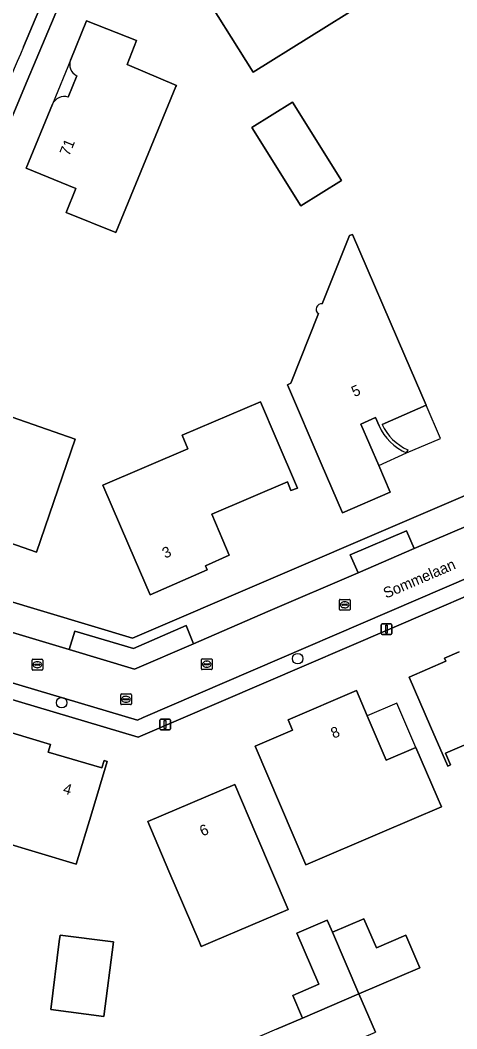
# Model space of a CAD drawing. Extents: x 157767 to 159172, y 387839 to 389425.
# Drawn here: x 158086.2 to 158126.8, y 388741.9 to 388835.7 of the extents above; entities that cross this region are included whole.
import ezdxf

# ---------------------------------------------------------------- set-up
doc = ezdxf.new("R2010")
doc.units = 0
for name, color, linetype in [('IMGEO_Boom', 7, 'Continuous'), ('IMGEO_Erf', 7, 'Continuous'), ('IMGEO_Kolk', 7, 'Continuous'), ('IMGEO_Lichtmast', 7, 'Continuous'), ('IMGEO_Openbare_ruimte_label', 7, 'Continuous'), ('IMGEO_Pand', 7, 'Continuous'), ('IMGEO_Pand_nummerreeks', 7, 'Continuous'), ('IMGEO_Pand_overbouw', 7, 'Continuous'), ('IMGEO_Parkeervlak_open', 7, 'Continuous'), ('IMGEO_Rijbaan_lokaal_open', 7, 'Continuous'), ('IMGEO_Rioolput', 7, 'Continuous'), ('IMGEO_Voetpad_open', 7, 'Continuous')]:
    doc.layers.add(name, color=color, linetype=linetype)

msp = doc.modelspace()

# ---------------------------------------------------------------- linework, layer by layer
at = {"layer": 'IMGEO_Boom'}
for centre in [(158112.044, 388776.326), (158090.101, 388772.228)]:
    msp.add_circle(centre, 0.489, dxfattribs=at)
at = {"layer": 'IMGEO_Erf'}
for points in [[(158089.846, 388837.076), (158089.41, 388836.039), (158086.884, 388830.077), (158084.94, 388825.383), (158082.965, 388820.428), (158081.065, 388815.496), (158080.476, 388813.945), (158079.161, 388810.597), (158077.124, 388804.963), (158075.44, 388800.18), (158073.73, 388794.988), (158072.155, 388790.113), (158071.511, 388787.861), (158072.557, 388785.494), (158096.685, 388778.239), (158159.023, 388804.985), (158161.367, 388806.591), (158183.864, 388823.28), (158184.29, 388826.082), (158183.48, 388827.171), (158150.204, 388871.916)], [(158090.94, 388832.057), (158092.413, 388835.668), (158097.058, 388833.817), (158096.185, 388831.597), (158100.769, 388829.656), (158100.729, 388829.559), (158095.153, 388815.955)], [(158090.705, 388828.568), (158091.506, 388830.531)], [(158095.153, 388815.955), (158090.523, 388817.845), (158091.431, 388820.07), (158086.817, 388821.952), (158089.241, 388827.894)], [(158114.326, 388809.33), (158116.857, 388815.698), (158117.129, 388815.797), (158122.003, 388804.491)], [(158119.603, 388797.997), (158119.263, 388798.752), (158117.903, 388798.148), (158119.569, 388794.299), (158120.642, 388791.821), (158116.209, 388789.896), (158114.234, 388794.49), (158111.093, 388801.795), (158111.389, 388801.957), (158113.969, 388808.421)], [(158122.003, 388804.491), (158123.983, 388799.899), (158119.901, 388798.11)], [(158122.274, 388795.764), (158122.168, 388795.47)], [(158156.474, 388731.409), (158148.476, 388750), (158147.334, 388752.654), (158134.314, 388782.791), (158132.266, 388784.089), (158097.205, 388769.015), (158070.254, 388777.047), (158067.999, 388776.006)], [(158129.459, 388769.127), (158125.779, 388767.536), (158126.255, 388766.434), (158125.988, 388766.318), (158124.388, 388770.019), (158122.403, 388774.608), (158125.802, 388776.074), (158125.676, 388776.368), (158127.043, 388776.961)], [(158110.07, 388741.846), (158112.491, 388742.885), (158111.59, 388744.985), (158114.013, 388746.025), (158111.968, 388750.789), (158114.793, 388752.001), (158115.277, 388750.873), (158118.19, 388752.124), (158119.355, 388749.409), (158122.092, 388750.584), (158123.389, 388747.563), (158117.739, 388745.138), (158119.269, 388741.573)]]:
    msp.add_lwpolyline(points, dxfattribs=at)
for points in [[(158107.9, 388830.88), (158102.6, 388839.361), (158099.95, 388843.6), (158104.286, 388846.313), (158104.628, 388845.765), (158106.324, 388846.828), (158105.97, 388847.367), (158110.29, 388850.07), (158112.945, 388845.833), (158118.26, 388837.349)], [(158107.791, 388825.731), (158111.558, 388828.085), (158116.114, 388820.795), (158112.347, 388818.441)], [(158112.009, 388792.192), (158111.402, 388791.962), (158111.102, 388792.762), (158104.047, 388789.771), (158105.08, 388787.353), (158105.683, 388785.942), (158103.459, 388784.961), (158103.62, 388784.578), (158098.336, 388782.268), (158096.353, 388786.858), (158093.926, 388792.476), (158101.828, 388795.84), (158101.291, 388797.104), (158108.593, 388800.213), (158110.05, 388796.793)], [(158083.295, 388796.841), (158083.781, 388798.24), (158084.132, 388799.248), (158091.37, 388796.749), (158087.776, 388786.242), (158080.914, 388788.62), (158080.559, 388787.624), (158075.168, 388789.467), (158076.405, 388793.132), (158075.907, 388794.233), (158076.577, 388796.166), (158077.623, 388796.72), (158078.147, 388798.209), (158078.22, 388798.418), (158078.265, 388798.546)], [(158119.894, 388760.181), (158112.797, 388757.131), (158108.08, 388768.184), (158111.563, 388769.67), (158111.158, 388770.62), (158117.502, 388773.351), (158118.506, 388771.013), (158120.279, 388766.885), (158123.034, 388768.068), (158125.008, 388763.474), (158125.405, 388762.549)], [(158080.916, 388760.371), (158082.353, 388765.131), (158083.797, 388769.917), (158089.069, 388768.325), (158088.859, 388767.617), (158093.829, 388766.161), (158094.059, 388766.858), (158094.328, 388766.766), (158092.892, 388761.978), (158091.456, 388757.19)], [(158102.873, 388750), (158100.069, 388756.563), (158098.104, 388761.16), (158106.19, 388764.627), (158108.155, 388760.03), (158111.161, 388752.999), (158104.146, 388750), (158103.07, 388749.54)], [(158094.007, 388743.039), (158089.104, 388743.671), (158089.878, 388750), (158089.952, 388750.606), (158094.628, 388750), (158094.906, 388749.964)]]:
    msp.add_lwpolyline(points, close=True, dxfattribs=at)
for centre, radius, start, end in [((158092.082, 388831.613), 1.226, 158.75262, 241.94745), ((158090.349, 388827.414), 1.207, 72.85063, 156.59041), ((158114.253, 388808.834), 0.501, 81.58702, 235.52921), ((158124.06, 388799.956), 4.869, 203.72685, 247.1283), ((158124.069, 388799.952), 4.557, 203.84964, 246.806)]:
    msp.add_arc(centre, radius, start, end, dxfattribs=at)
at = {"layer": 'IMGEO_Kolk'}
for p, q in [((158115.916, 388780.91), (158115.916, 388781.762)), ((158115.991, 388781.836), (158116.843, 388781.836)), ((158116.175, 388781.33), (158116.175, 388781.342)), ((158116.613, 388781.293), (158116.215, 388781.293)), ((158116.218, 388781.379), (158116.616, 388781.379)), ((158116.427, 388781.056), (158116.402, 388781.056)), ((158116.404, 388781.616), (158116.429, 388781.616)), ((158116.659, 388781.342), (158116.659, 388781.33)), ((158116.917, 388781.762), (158116.917, 388780.91)), ((158116.843, 388780.836), (158115.991, 388780.836)), ((158103.166, 388776.305), (158104.018, 388776.305)), ((158087.346, 388775.334), (158087.346, 388776.186)), ((158087.421, 388776.26), (158088.273, 388776.26)), ((158087.605, 388775.754), (158087.605, 388775.766)), ((158088.043, 388775.717), (158087.645, 388775.717)), ((158087.648, 388775.803), (158088.046, 388775.803)), ((158087.857, 388775.48), (158087.832, 388775.48)), ((158087.834, 388776.04), (158087.859, 388776.04)), ((158088.089, 388775.766), (158088.089, 388775.754)), ((158088.347, 388776.186), (158088.347, 388775.334)), ((158103.091, 388775.379), (158103.091, 388776.231)), ((158103.35, 388775.799), (158103.35, 388775.811)), ((158103.788, 388775.762), (158103.39, 388775.762)), ((158103.393, 388775.848), (158103.791, 388775.848)), ((158103.602, 388775.525), (158103.577, 388775.525)), ((158103.579, 388776.085), (158103.604, 388776.085)), ((158103.834, 388775.811), (158103.834, 388775.799)), ((158104.092, 388776.231), (158104.092, 388775.379)), ((158088.273, 388775.26), (158087.421, 388775.26)), ((158104.018, 388775.305), (158103.166, 388775.305))]:
    msp.add_line(p, q, dxfattribs=at)
for points in [[(158115.916, 388780.91), (158115.916, 388781.762)], [(158115.991, 388781.836), (158116.843, 388781.836)], [(158116.917, 388781.762), (158116.917, 388780.91)], [(158116.843, 388780.836), (158115.991, 388780.836)], [(158103.166, 388776.305), (158104.018, 388776.305)], [(158087.346, 388775.334), (158087.346, 388776.186)], [(158087.421, 388776.26), (158088.273, 388776.26)], [(158088.347, 388776.186), (158088.347, 388775.334)], [(158103.091, 388775.379), (158103.091, 388776.231)], [(158104.092, 388776.231), (158104.092, 388775.379)], [(158088.273, 388775.26), (158087.421, 388775.26)], [(158104.018, 388775.305), (158103.166, 388775.305)]]:
    msp.add_lwpolyline(points, dxfattribs=at)
for centre, radius, start, end in [((158115.993, 388781.76), 0.0765, 91.55205, 178.44795), ((158115.993, 388781.76), 0.0765, 91.55205, 178.44795), ((158116.215, 388781.339), 0.0403, 85.87752, 175.75265), ((158116.212, 388781.329), 0.0366, 178.93798, 274.71019), ((158116.616, 388781.336), 0.043, 264.86636, 352.45326), ((158116.62, 388781.341), 0.0386, 1.73085, 96.63898), ((158116.841, 388781.76), 0.0765, 1.55205, 88.44795), ((158116.841, 388781.76), 0.0765, 1.55205, 88.44795), ((158115.993, 388780.912), 0.0765, 181.55205, 268.44795), ((158115.993, 388780.912), 0.0765, 181.55205, 268.44795), ((158116.841, 388780.912), 0.0765, 271.55205, 358.44795), ((158116.841, 388780.912), 0.0765, 271.55205, 358.44795), ((158103.168, 388776.229), 0.0765, 91.55205, 178.44795), ((158103.168, 388776.229), 0.0765, 91.55205, 178.44795), ((158104.016, 388776.229), 0.0765, 1.55205, 88.44795), ((158104.016, 388776.229), 0.0765, 1.55205, 88.44795), ((158087.423, 388776.184), 0.0765, 91.55205, 178.44795), ((158087.423, 388776.184), 0.0765, 91.55205, 178.44795), ((158087.423, 388775.336), 0.0765, 181.55205, 268.44795), ((158087.423, 388775.336), 0.0765, 181.55205, 268.44795), ((158087.645, 388775.763), 0.0403, 85.87752, 175.75265), ((158087.642, 388775.753), 0.0366, 178.93798, 274.71019), ((158088.046, 388775.76), 0.043, 264.86636, 352.45326), ((158088.05, 388775.765), 0.0386, 1.73085, 96.63898), ((158088.271, 388776.184), 0.0765, 1.55205, 88.44795), ((158088.271, 388776.184), 0.0765, 1.55205, 88.44795), ((158088.271, 388775.336), 0.0765, 271.55205, 358.44795), ((158088.271, 388775.336), 0.0765, 271.55205, 358.44795), ((158103.168, 388775.381), 0.0765, 181.55205, 268.44795), ((158103.168, 388775.381), 0.0765, 181.55205, 268.44795), ((158103.39, 388775.808), 0.0403, 85.87752, 175.75265), ((158103.387, 388775.798), 0.0366, 178.93798, 274.71019), ((158103.791, 388775.805), 0.043, 264.86636, 352.45326), ((158103.795, 388775.81), 0.0386, 1.73085, 96.63898), ((158104.016, 388775.381), 0.0765, 271.55205, 358.44795), ((158104.016, 388775.381), 0.0765, 271.55205, 358.44795)]:
    msp.add_arc(centre, radius, start, end, dxfattribs=at)
for centre, major_axis, ratio, start_param, end_param in [((158116.403, 388781.336), (-0.387, 0.002), 0.722429, 4.712389, 7.853982), ((158116.428, 388781.336), (-0.39, 0.002), 0.717154, 1.570796, 4.712389), ((158087.833, 388775.76), (-0.387, 0.002), 0.722429, 4.712389, 7.853982), ((158087.858, 388775.76), (-0.39, 0.002), 0.717154, 1.570796, 4.712389), ((158103.578, 388775.805), (-0.387, 0.002), 0.722429, 4.712389, 7.853982), ((158103.603, 388775.805), (-0.39, 0.002), 0.717154, 1.570796, 4.712389)]:
    msp.add_ellipse(centre, major_axis=major_axis, ratio=ratio, start_param=start_param, end_param=end_param, dxfattribs=at)
at = {"layer": 'IMGEO_Lichtmast'}
for p, q in [((158119.803, 388778.671), (158119.803, 388779.471)), ((158119.803, 388779.471), (158119.803, 388778.671)), ((158119.903, 388779.571), (158120.693, 388779.571)), ((158120.693, 388779.571), (158119.903, 388779.571)), ((158120.793, 388779.471), (158120.793, 388778.671)), ((158120.793, 388778.671), (158120.793, 388779.471)), ((158120.693, 388778.571), (158119.903, 388778.571)), ((158119.903, 388778.571), (158120.693, 388778.571)), ((158099.322, 388770.698), (158100.112, 388770.698)), ((158100.112, 388770.698), (158099.322, 388770.698)), ((158099.222, 388769.798), (158099.222, 388770.598)), ((158099.222, 388770.598), (158099.222, 388769.798)), ((158100.212, 388770.598), (158100.212, 388769.798)), ((158100.212, 388769.798), (158100.212, 388770.598)), ((158100.112, 388769.698), (158099.322, 388769.698)), ((158099.322, 388769.698), (158100.112, 388769.698))]:
    msp.add_line(p, q, dxfattribs=at)
for points in [[(158120.223, 388779.446), (158120.373, 388779.446), (158120.373, 388778.696), (158120.223, 388778.696), (158120.223, 388779.446)], [(158099.642, 388770.573), (158099.792, 388770.573), (158099.792, 388769.823), (158099.642, 388769.823), (158099.642, 388770.573)]]:
    msp.add_lwpolyline(points, dxfattribs=at)
for centre, start, end in [((158119.903, 388779.471), 90, 180), ((158119.903, 388779.471), 90, 180), ((158120.693, 388779.471), 0, 90), ((158120.693, 388779.471), 360, 90), ((158119.903, 388778.671), 180, 270), ((158119.903, 388778.671), 180, 270), ((158120.693, 388778.671), 270, 0), ((158120.693, 388778.671), 270, 0), ((158099.322, 388770.598), 90, 180), ((158099.322, 388770.598), 90, 180), ((158100.112, 388770.598), 0, 90), ((158100.112, 388770.598), 360, 90), ((158099.322, 388769.798), 180, 270), ((158099.322, 388769.798), 180, 270), ((158100.112, 388769.798), 270, 0), ((158100.112, 388769.798), 270, 0)]:
    msp.add_arc(centre, 0.1, start, end, dxfattribs=at)
at = {"layer": 'IMGEO_Pand'}
for points in [[(158104.286, 388846.313), (158099.95, 388843.6), (158102.6, 388839.361), (158107.9, 388830.88), (158118.26, 388837.349), (158112.945, 388845.833), (158110.29, 388850.07), (158105.97, 388847.367), (158106.324, 388846.828), (158104.628, 388845.765)], [(158107.791, 388825.731), (158112.347, 388818.441), (158116.114, 388820.795), (158111.558, 388828.085)], [(158111.402, 388791.962), (158112.009, 388792.192), (158110.05, 388796.793), (158108.593, 388800.213), (158101.291, 388797.104), (158101.828, 388795.84), (158093.926, 388792.476), (158096.353, 388786.858), (158098.336, 388782.268), (158103.62, 388784.578), (158103.459, 388784.961), (158105.683, 388785.942), (158105.08, 388787.353), (158104.047, 388789.771), (158111.102, 388792.762)], [(158078.22, 388798.418), (158078.147, 388798.209), (158077.623, 388796.72), (158076.577, 388796.166), (158075.907, 388794.233), (158076.405, 388793.132), (158075.168, 388789.467), (158080.559, 388787.624), (158080.914, 388788.62), (158087.776, 388786.242), (158091.37, 388796.749), (158084.132, 388799.248), (158083.781, 388798.24), (158083.295, 388796.841), (158078.265, 388798.546)], [(158123.034, 388768.068), (158120.279, 388766.885), (158118.506, 388771.013), (158117.502, 388773.351), (158111.158, 388770.62), (158111.563, 388769.67), (158108.08, 388768.184), (158112.797, 388757.131), (158119.894, 388760.181), (158125.405, 388762.549), (158125.008, 388763.474)], [(158089.069, 388768.325), (158083.797, 388769.917), (158082.353, 388765.131), (158080.916, 388760.371), (158091.456, 388757.19), (158092.892, 388761.978), (158094.328, 388766.766), (158094.059, 388766.858), (158093.829, 388766.161), (158088.859, 388767.617)], [(158100.069, 388756.563), (158102.873, 388750), (158103.07, 388749.54), (158104.146, 388750), (158111.161, 388752.999), (158108.155, 388760.03), (158106.19, 388764.627), (158098.104, 388761.16)], [(158115.277, 388750.873), (158114.793, 388752.001), (158111.968, 388750.789), (158114.013, 388746.025), (158111.59, 388744.985), (158112.491, 388742.885), (158117.739, 388745.138)], [(158115.277, 388750.873), (158117.739, 388745.138), (158123.389, 388747.563), (158122.092, 388750.584), (158119.355, 388749.409), (158118.19, 388752.124)], [(158094.007, 388743.039), (158094.906, 388749.964), (158094.628, 388750), (158089.952, 388750.606), (158089.878, 388750), (158089.104, 388743.671)], [(158117.739, 388745.138), (158112.491, 388742.885), (158110.07, 388741.846), (158105.536, 388739.9), (158116.266, 388714.882), (158121.38, 388717.092), (158123.799, 388718.137), (158122.118, 388722.028), (158125.961, 388723.69), (158123.988, 388728.285), (158116.218, 388724.995), (158114.939, 388727.976), (158115.856, 388728.369), (158111.6, 388738.281), (158119.269, 388741.573)]]:
    msp.add_lwpolyline(points, close=True, dxfattribs=at)
for points in [[(158089.241, 388827.894), (158086.817, 388821.952), (158091.431, 388820.07), (158090.523, 388817.845), (158095.153, 388815.955), (158100.729, 388829.559), (158100.769, 388829.656), (158096.185, 388831.597), (158097.058, 388833.817), (158092.413, 388835.668), (158090.94, 388832.057)], [(158091.506, 388830.531), (158090.705, 388828.568)], [(158119.901, 388798.11), (158123.983, 388799.899), (158122.003, 388804.491), (158117.129, 388815.797), (158116.857, 388815.698), (158114.326, 388809.33)], [(158113.969, 388808.421), (158111.389, 388801.957), (158111.093, 388801.795), (158114.234, 388794.49), (158116.209, 388789.896), (158120.642, 388791.821), (158119.569, 388794.299), (158117.903, 388798.148), (158119.263, 388798.752), (158119.603, 388797.997)], [(158122.168, 388795.47), (158122.274, 388795.764)], [(158127.043, 388776.961), (158125.676, 388776.368), (158125.802, 388776.074), (158122.403, 388774.608), (158124.388, 388770.019), (158125.988, 388766.318), (158126.255, 388766.434), (158125.779, 388767.536), (158129.459, 388769.127)]]:
    msp.add_lwpolyline(points, dxfattribs=at)
for centre, radius, start, end in [((158092.082, 388831.613), 1.226, 158.75262, 241.94745), ((158090.349, 388827.414), 1.207, 72.85063, 156.59041), ((158114.253, 388808.834), 0.501, 81.58702, 235.52921), ((158124.06, 388799.956), 4.869, 203.72685, 247.1283), ((158124.069, 388799.952), 4.557, 203.84964, 246.806)]:
    msp.add_arc(centre, radius, start, end, dxfattribs=at)
at = {"layer": 'IMGEO_Pand_overbouw'}
for points in [[(158090.94, 388832.057), (158089.241, 388827.894)], [(158090.705, 388828.568), (158091.506, 388830.531)], [(158122.168, 388795.47), (158125.323, 388796.79), (158123.983, 388799.899), (158119.901, 388798.11)], [(158119.603, 388797.997), (158119.263, 388798.752), (158117.903, 388798.148), (158119.569, 388794.299)], [(158119.569, 388794.299), (158122.168, 388795.47)], [(158122.274, 388795.764), (158122.168, 388795.47)]]:
    msp.add_lwpolyline(points, dxfattribs=at)
msp.add_lwpolyline([(158123.034, 388768.068), (158121.261, 388772.197), (158118.506, 388771.013), (158120.279, 388766.885)], close=True, dxfattribs=at)
for centre, radius, start, end in [((158092.082, 388831.613), 1.226, 158.75262, 241.94745), ((158090.349, 388827.414), 1.207, 72.85063, 156.59041), ((158124.06, 388799.956), 4.869, 203.72685, 247.1283), ((158124.069, 388799.952), 4.557, 203.84964, 246.806)]:
    msp.add_arc(centre, radius, start, end, dxfattribs=at)
at = {"layer": 'IMGEO_Parkeervlak_open'}
for points in [[(158122.856, 388786.566), (158122.171, 388788.217), (158116.934, 388785.981), (158117.651, 388784.313)], [(158102.35, 388777.71), (158101.66, 388779.393), (158096.777, 388777.279), (158091.318, 388778.876), (158090.794, 388777.174), (158096.873, 388775.34)]]:
    msp.add_lwpolyline(points, close=True, dxfattribs=at)
at = {"layer": 'IMGEO_Rijbaan_lokaal_open'}
for points in [[(158086.555, 388833.228), (158087.975, 388836.614), (158088.5, 388837.733)], [(158134.35, 388791.467), (158122.856, 388786.566), (158117.651, 388784.313), (158109.251, 388780.697), (158102.35, 388777.71), (158096.873, 388775.34), (158090.794, 388777.174), (158079.537, 388780.554), (158074.589, 388782.017), (158072.59, 388782.615), (158071.905, 388780.293), (158071.312, 388778.281), (158097.152, 388770.606), (158097.692, 388770.854), (158130.812, 388785.098)]]:
    msp.add_lwpolyline(points, dxfattribs=at)
msp.add_arc((158317.619, 388731.897), 252.306, 156.32062, 158.97511, dxfattribs=at)
at = {"layer": 'IMGEO_Rioolput'}
for p, q in [((158095.588, 388772.118), (158095.588, 388772.97)), ((158095.663, 388773.044), (158096.515, 388773.044)), ((158095.847, 388772.538), (158095.847, 388772.55)), ((158095.89, 388772.587), (158096.288, 388772.587)), ((158096.076, 388772.824), (158096.101, 388772.824)), ((158096.331, 388772.55), (158096.331, 388772.538)), ((158096.589, 388772.97), (158096.589, 388772.118)), ((158096.515, 388772.044), (158095.663, 388772.044)), ((158096.285, 388772.501), (158095.887, 388772.501)), ((158096.099, 388772.264), (158096.074, 388772.264))]:
    msp.add_line(p, q, dxfattribs=at)
for points in [[(158095.588, 388772.118), (158095.588, 388772.97)], [(158095.663, 388773.044), (158096.515, 388773.044)], [(158096.589, 388772.97), (158096.589, 388772.118)], [(158096.515, 388772.044), (158095.663, 388772.044)]]:
    msp.add_lwpolyline(points, dxfattribs=at)
for centre, radius, start, end in [((158095.665, 388772.968), 0.0765, 91.55205, 178.44795), ((158095.665, 388772.968), 0.0765, 91.55205, 178.44795), ((158095.887, 388772.547), 0.0403, 85.87752, 175.75265), ((158095.884, 388772.537), 0.0366, 178.93798, 274.71019), ((158096.288, 388772.544), 0.043, 264.86636, 352.45326), ((158096.292, 388772.549), 0.0386, 1.73085, 96.63898), ((158096.513, 388772.968), 0.0765, 1.55205, 88.44795), ((158096.513, 388772.968), 0.0765, 1.55205, 88.44795), ((158095.665, 388772.12), 0.0765, 181.55205, 268.44795), ((158095.665, 388772.12), 0.0765, 181.55205, 268.44795), ((158096.513, 388772.12), 0.0765, 271.55205, 358.44795), ((158096.513, 388772.12), 0.0765, 271.55205, 358.44795)]:
    msp.add_arc(centre, radius, start, end, dxfattribs=at)
for centre, major_axis, ratio, start_param, end_param in [((158096.075, 388772.544), (-0.387, 0.002), 0.722429, 4.712389, 7.853982), ((158096.1, 388772.544), (-0.39, 0.002), 0.717154, 1.570796, 4.712389)]:
    msp.add_ellipse(centre, major_axis=major_axis, ratio=ratio, start_param=start_param, end_param=end_param, dxfattribs=at)
at = {"layer": 'IMGEO_Voetpad_open'}
for points in [[(158088.5, 388837.733), (158087.975, 388836.614), (158086.555, 388833.228)], [(158067.999, 388776.006), (158070.254, 388777.047), (158071.312, 388778.281), (158071.905, 388780.293), (158072.59, 388782.615), (158072.557, 388785.494), (158071.511, 388787.861), (158072.155, 388790.113), (158073.73, 388794.988), (158075.44, 388800.18), (158077.124, 388804.963), (158079.161, 388810.597), (158080.476, 388813.945), (158081.065, 388815.496), (158082.965, 388820.428), (158084.94, 388825.383), (158086.884, 388830.077), (158089.41, 388836.039), (158089.846, 388837.076)], [(158159.023, 388804.985), (158096.685, 388778.239), (158072.557, 388785.494), (158072.59, 388782.615), (158074.589, 388782.017), (158075.114, 388783.749), (158080.061, 388782.259), (158079.537, 388780.554), (158090.794, 388777.174), (158091.318, 388778.876), (158096.777, 388777.279), (158101.66, 388779.393), (158102.35, 388777.71), (158109.251, 388780.697), (158117.651, 388784.313), (158116.934, 388785.981), (158122.171, 388788.217), (158122.856, 388786.566), (158134.35, 388791.467)]]:
    msp.add_lwpolyline(points, dxfattribs=at)
msp.add_lwpolyline([(158132.266, 388784.089), (158130.812, 388785.098), (158097.692, 388770.854), (158097.152, 388770.606), (158071.312, 388778.281), (158070.254, 388777.047), (158097.205, 388769.015)], close=True, dxfattribs=at)
msp.add_arc((158317.619, 388731.897), 252.306, 156.32062, 158.97511, dxfattribs=at)

# ---------------------------------------------------------------- texts
at = {"layer": 'IMGEO_Openbare_ruimte_label'}
msp.add_text('Sommelaan', height=1, rotation=23.25876, dxfattribs=at).set_placement((158120.261, 388781.904))
at = {"layer": 'IMGEO_Pand_nummerreeks'}
for s, rotation, p in [('71', 67.80732, (158090.796, 388823.024)), ('5', 23.94685, (158117.309, 388800.641)), ('3', 23.61345, (158099.716, 388785.622)), ('8', 23.29073, (158115.378, 388768.865)), ('4', 343.67164, (158090.158, 388763.819)), ('6', 23.208, (158103.187, 388759.77))]:
    msp.add_text(s, height=1, rotation=rotation, dxfattribs=at).set_placement(p)

doc.saveas('drawing.dxf')
